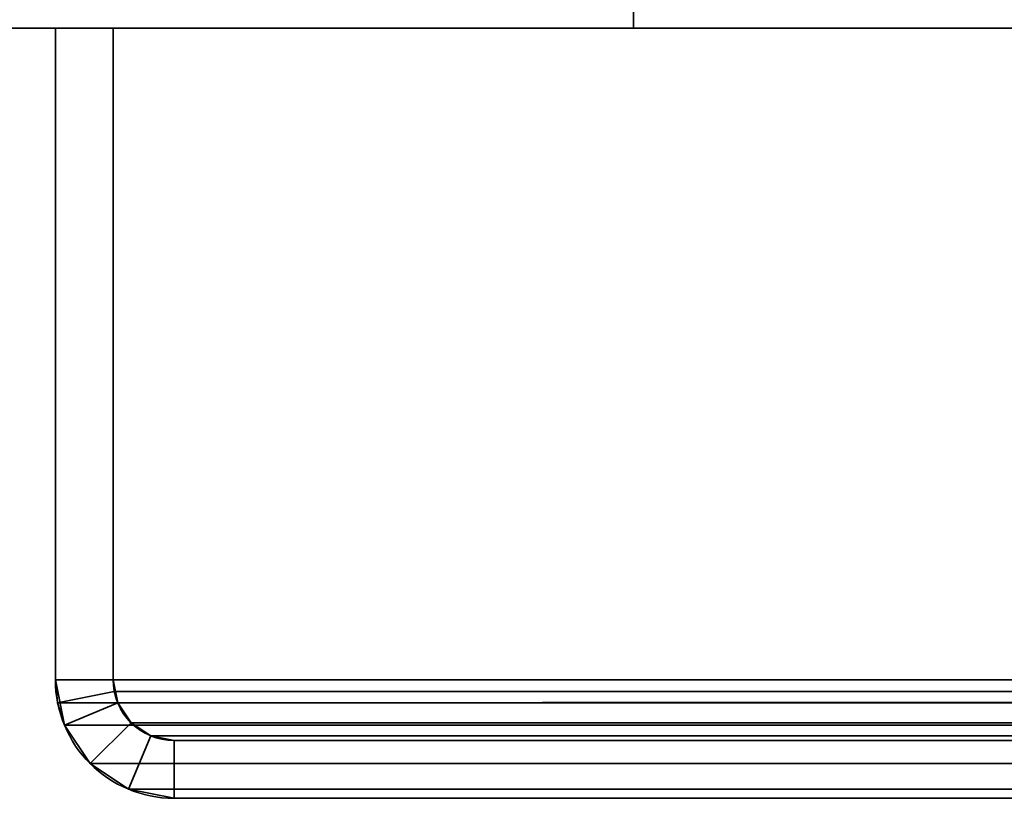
# Model space of a CAD drawing. Header units: millimetres. Extents: x -603 to 3703, y -115 to 249.
# Tile 455 of 656: x 969 to 995, y -33 to -13. Entities that reach past the tile are written whole.
import ezdxf

# ---------------------------------------------------------------- set-up
doc = ezdxf.new("R2010")
doc.units = ezdxf.units.MM
doc.layers.add('152', color=7, linetype='Continuous', true_color=0xffffff)

# ---------------------------------------------------------------- blocks, each defined once
blk = doc.blocks.new('UG_SURFACE_002')
at = {"layer": '152', "color": 252, "linetype": 'Continuous', "lineweight": 35}
for points in [[(835, -13.4, -8.75), (835, 230.4, -8.75), (985, 230.4, -8.75), (985, -13.4, -8.75)], [(2165, -13.4, 2212.25), (2165, 230.4, 2212.25), (835, 230.4, 2212.25), (835, -13.4, 2212.25)], [(985, -13.4, -8.75), (985, 230.4, -8.75), (985, 230.4, 2062.25), (985, -13.4, 2062.25)], [(985, -13.4, 2062.25), (985, 230.4, 2062.25), (2015, 230.4, 2062.25), (2015, -13.4, 2062.25)], [(2165, -13.4, 2212.25), (835, -13.4, 2212.25), (985, -13.4, 2062.25), (2015, -13.4, 2062.25)], [(835, -13.4, 2212.25), (835, -13.4, -8.75), (985, -13.4, -8.75), (985, -13.4, 2062.25)]]:
    blk.add_3dface(points, dxfattribs=at)
blk = doc.blocks.new('UG_SURFACE_157')
at = {"layer": '152', "color": 252, "linetype": 'Continuous', "lineweight": 35}
for points in [[(970, -13.4, 2077.25), (971.5, -13.4, 2075.75), (971.5, -13.4, -8.75), (970, -13.4, -8.75)], [(971.5, -30.32, 2075.75), (971.5, -13.4, 2075.75), (970, -13.4, 2077.25), (970, -30.32, 2077.25)], [(970, -30.32, -8.75), (970, -13.4, -8.75), (971.5, -13.4, -8.75), (971.5, -30.32, -8.75)], [(970, -30.32, 2077.25), (970, -13.4, 2077.25), (970, -13.4, -8.75), (970, -30.32, -8.75)], [(971.5, -30.32, 2075.75), (971.5, -30.32, -8.75), (971.5, -13.4, -8.75), (971.5, -13.4, 2075.75)], [(970, -30.32, 2077.25), (970.059, -30.921, 2077.191), (971.53, -30.628, 2075.72), (971.5, -30.32, 2075.75)], [(971.5, -30.32, -8.75), (971.62, -30.925, -8.75), (970.234, -31.499, -8.75), (970, -30.32, -8.75)], [(970, -30.32, -8.75), (970.234, -31.499, -8.75), (970.234, -31.499, 2077.016)], [(970.234, -31.499, 2077.016), (970.059, -30.921, 2077.191), (970, -30.32, -8.75)], [(970.059, -30.921, 2077.191), (970, -30.32, 2077.25), (970, -30.32, -8.75)], [(971.5, -30.32, -8.75), (971.53, -30.628, 2075.72), (971.62, -30.925, 2075.63)], [(971.5, -30.32, -8.75), (971.5, -30.32, 2075.75), (971.53, -30.628, 2075.72)], [(971.62, -30.925, 2075.63), (971.62, -30.925, -8.75), (971.5, -30.32, -8.75)], [(970.059, -30.921, 2077.191), (970.234, -31.499, 2077.016), (971.62, -30.925, 2075.63), (971.53, -30.628, 2075.72)], [(970.234, -31.499, 2077.016), (970.902, -32.498, 2076.348), (971.963, -31.437, 2075.287), (971.62, -30.925, 2075.63)], [(971.62, -30.925, -8.75), (971.963, -31.437, -8.75), (970.902, -32.498, -8.75), (970.234, -31.499, -8.75)], [(971.963, -31.437, 2075.287), (971.963, -31.437, -8.75), (971.62, -30.925, -8.75), (971.62, -30.925, 2075.63)], [(970.234, -31.499, 2077.016), (970.234, -31.499, -8.75), (970.902, -32.498, -8.75), (970.902, -32.498, 2076.348)], [(972.475, -31.78, 2074.775), (971.963, -31.437, 2075.287), (970.902, -32.498, 2076.348), (971.901, -33.166, 2075.349)], [(971.901, -33.166, -8.75), (970.902, -32.498, -8.75), (971.963, -31.437, -8.75), (972.475, -31.78, -8.75)], [(972.475, -31.78, 2074.775), (972.475, -31.78, -8.75), (971.963, -31.437, -8.75), (971.963, -31.437, 2075.287)], [(973.08, -31.9, 2074.17), (972.475, -31.78, 2074.775), (971.901, -33.166, 2075.349), (973.08, -33.4, 2074.17)], [(973.08, -33.4, -8.75), (971.901, -33.166, -8.75), (972.475, -31.78, -8.75), (973.08, -31.9, -8.75)], [(973.08, -31.9, 2074.17), (973.08, -31.9, -8.75), (972.475, -31.78, -8.75), (972.475, -31.78, 2074.775)], [(1021.92, -31.9, 2025.33), (1021.92, -31.9, -8.75), (973.08, -31.9, -8.75), (973.08, -31.9, 2074.17)], [(1021.92, -31.9, 2025.33), (973.08, -31.9, 2074.17), (973.08, -33.4, 2074.17), (1021.92, -33.4, 2025.33)], [(973.08, -31.9, -8.75), (1021.92, -31.9, -8.75), (1021.92, -33.4, -8.75), (973.08, -33.4, -8.75)], [(970.902, -32.498, 2076.348), (970.902, -32.498, -8.75), (971.901, -33.166, -8.75), (971.901, -33.166, 2075.349)], [(971.901, -33.166, 2075.349), (971.901, -33.166, -8.75), (973.08, -33.4, -8.75), (973.08, -33.4, 2074.17)], [(1021.92, -33.4, 2025.33), (973.08, -33.4, 2074.17), (973.08, -33.4, -8.75), (1021.92, -33.4, -8.75)]]:
    blk.add_3dface(points, dxfattribs=at)
blk = doc.blocks.new('UG_SURFACE_158')
at = {"layer": '152', "color": 252, "linetype": 'Continuous', "lineweight": 35}
for points in [[(970, -13.4, 2077.25), (971.5, -13.4, 2075.75), (971.5, -13.4, -8.75), (970, -13.4, -8.75)], [(971.5, -30.32, 2075.75), (971.5, -13.4, 2075.75), (970, -13.4, 2077.25), (970, -30.32, 2077.25)], [(970, -30.32, -8.75), (970, -13.4, -8.75), (971.5, -13.4, -8.75), (971.5, -30.32, -8.75)], [(970, -30.32, 2077.25), (970, -13.4, 2077.25), (970, -13.4, -8.75), (970, -30.32, -8.75)], [(971.5, -30.32, 2075.75), (971.5, -30.32, -8.75), (971.5, -13.4, -8.75), (971.5, -13.4, 2075.75)], [(970, -30.32, 2077.25), (970.059, -30.921, 2077.191), (971.53, -30.628, 2075.72), (971.5, -30.32, 2075.75)], [(971.5, -30.32, -8.75), (971.62, -30.925, -8.75), (970.234, -31.499, -8.75), (970, -30.32, -8.75)], [(970, -30.32, -8.75), (970.234, -31.499, -8.75), (970.234, -31.499, 2077.016)], [(970.234, -31.499, 2077.016), (970.059, -30.921, 2077.191), (970, -30.32, -8.75)], [(970.059, -30.921, 2077.191), (970, -30.32, 2077.25), (970, -30.32, -8.75)], [(971.5, -30.32, -8.75), (971.53, -30.628, 2075.72), (971.62, -30.925, 2075.63)], [(971.5, -30.32, -8.75), (971.5, -30.32, 2075.75), (971.53, -30.628, 2075.72)], [(971.62, -30.925, 2075.63), (971.62, -30.925, -8.75), (971.5, -30.32, -8.75)], [(970.059, -30.921, 2077.191), (970.234, -31.499, 2077.016), (971.62, -30.925, 2075.63), (971.53, -30.628, 2075.72)], [(970.234, -31.499, 2077.016), (970.902, -32.498, 2076.348), (971.963, -31.437, 2075.287), (971.62, -30.925, 2075.63)], [(971.62, -30.925, -8.75), (971.963, -31.437, -8.75), (970.902, -32.498, -8.75), (970.234, -31.499, -8.75)], [(971.963, -31.437, 2075.287), (971.963, -31.437, -8.75), (971.62, -30.925, -8.75), (971.62, -30.925, 2075.63)], [(970.234, -31.499, 2077.016), (970.234, -31.499, -8.75), (970.902, -32.498, -8.75), (970.902, -32.498, 2076.348)], [(972.475, -31.78, 2074.775), (971.963, -31.437, 2075.287), (970.902, -32.498, 2076.348), (971.901, -33.166, 2075.349)], [(971.901, -33.166, -8.75), (970.902, -32.498, -8.75), (971.963, -31.437, -8.75), (972.475, -31.78, -8.75)], [(972.475, -31.78, 2074.775), (972.475, -31.78, -8.75), (971.963, -31.437, -8.75), (971.963, -31.437, 2075.287)], [(973.08, -31.9, 2074.17), (972.475, -31.78, 2074.775), (971.901, -33.166, 2075.349), (973.08, -33.4, 2074.17)], [(973.08, -33.4, -8.75), (971.901, -33.166, -8.75), (972.475, -31.78, -8.75), (973.08, -31.9, -8.75)], [(973.08, -31.9, 2074.17), (973.08, -31.9, -8.75), (972.475, -31.78, -8.75), (972.475, -31.78, 2074.775)], [(1021.92, -31.9, 2025.33), (1021.92, -31.9, -8.75), (973.08, -31.9, -8.75), (973.08, -31.9, 2074.17)], [(1021.92, -31.9, 2025.33), (973.08, -31.9, 2074.17), (973.08, -33.4, 2074.17), (1021.92, -33.4, 2025.33)], [(973.08, -31.9, -8.75), (1021.92, -31.9, -8.75), (1021.92, -33.4, -8.75), (973.08, -33.4, -8.75)], [(970.902, -32.498, 2076.348), (970.902, -32.498, -8.75), (971.901, -33.166, -8.75), (971.901, -33.166, 2075.349)], [(971.901, -33.166, 2075.349), (971.901, -33.166, -8.75), (973.08, -33.4, -8.75), (973.08, -33.4, 2074.17)], [(1021.92, -33.4, 2025.33), (973.08, -33.4, 2074.17), (973.08, -33.4, -8.75), (1021.92, -33.4, -8.75)]]:
    blk.add_3dface(points, dxfattribs=at)
blk = doc.blocks.new('UG_SURFACE_163')
at = {"layer": '152', "color": 252, "linetype": 'Continuous', "lineweight": 35}
for points in [[(970, -13.4, 2077.25), (2030, -13.4, 2077.25), (2028.5, -13.4, 2075.75), (971.5, -13.4, 2075.75)], [(970, -13.4, 2077.25), (970, -30.32, 2077.25), (2030, -30.32, 2077.25), (2030, -13.4, 2077.25)], [(970, -30.32, 2077.25), (970, -13.4, 2077.25), (971.5, -13.4, 2075.75), (971.5, -30.32, 2075.75)], [(971.5, -13.4, 2075.75), (2028.5, -13.4, 2075.75), (2028.5, -30.32, 2075.75), (971.5, -30.32, 2075.75)], [(2030, -30.32, 2077.25), (970, -30.32, 2077.25), (970.059, -30.921, 2077.191)], [(971.5, -30.32, 2075.75), (971.53, -30.628, 2075.72), (970.059, -30.921, 2077.191), (970, -30.32, 2077.25)], [(2029.941, -30.921, 2077.191), (2030, -30.32, 2077.25), (970.059, -30.921, 2077.191)], [(971.53, -30.628, 2075.72), (971.5, -30.32, 2075.75), (2028.5, -30.32, 2075.75)], [(971.53, -30.628, 2075.72), (2028.5, -30.32, 2075.75), (2028.47, -30.628, 2075.72)], [(971.53, -30.628, 2075.72), (971.62, -30.925, 2075.63), (970.234, -31.499, 2077.016), (970.059, -30.921, 2077.191)], [(2028.47, -30.628, 2075.72), (2028.38, -30.925, 2075.63), (971.62, -30.925, 2075.63), (971.53, -30.628, 2075.72)], [(970.059, -30.921, 2077.191), (970.234, -31.499, 2077.016), (2029.766, -31.499, 2077.016), (2029.941, -30.921, 2077.191)], [(971.62, -30.925, 2075.63), (971.963, -31.437, 2075.287), (970.902, -32.498, 2076.348), (970.234, -31.499, 2077.016)], [(2028.037, -31.437, 2075.287), (971.963, -31.437, 2075.287), (971.62, -30.925, 2075.63), (2028.38, -30.925, 2075.63)], [(2029.766, -31.499, 2077.016), (970.234, -31.499, 2077.016), (970.902, -32.498, 2076.348), (2029.098, -32.498, 2076.348)], [(971.901, -33.166, 2075.349), (970.902, -32.498, 2076.348), (971.963, -31.437, 2075.287), (972.475, -31.78, 2074.775)], [(2027.525, -31.78, 2074.775), (972.475, -31.78, 2074.775), (971.963, -31.437, 2075.287), (2028.037, -31.437, 2075.287)], [(973.08, -33.4, 2074.17), (971.901, -33.166, 2075.349), (972.475, -31.78, 2074.775), (973.08, -31.9, 2074.17)], [(2026.92, -31.9, 2074.17), (973.08, -31.9, 2074.17), (972.475, -31.78, 2074.775), (2027.525, -31.78, 2074.775)], [(973.08, -31.9, 2074.17), (2026.92, -31.9, 2074.17), (1978.08, -31.9, 2025.33), (1021.92, -31.9, 2025.33)], [(973.08, -31.9, 2074.17), (1021.92, -31.9, 2025.33), (1021.92, -33.4, 2025.33), (973.08, -33.4, 2074.17)], [(2029.098, -32.498, 2076.348), (970.902, -32.498, 2076.348), (971.901, -33.166, 2075.349), (2028.099, -33.166, 2075.349)], [(2028.099, -33.166, 2075.349), (971.901, -33.166, 2075.349), (973.08, -33.4, 2074.17), (2026.92, -33.4, 2074.17)], [(973.08, -33.4, 2074.17), (1021.92, -33.4, 2025.33), (1978.08, -33.4, 2025.33), (2026.92, -33.4, 2074.17)]]:
    blk.add_3dface(points, dxfattribs=at)

msp = doc.modelspace()

# ---------------------------------------------------------------- linework, layer by layer
at = {"layer": '152', "color": 251, "linetype": 'Continuous', "lineweight": -3, "true_color": 0x636466}
for p, q in [((985, 230.4, 2062.25), (985, -13.4, 2062.25)), ((985, 230.4, -8.75), (985, -13.4, -8.75)), ((985, 230.4, 2062.25), (985, -13.4, 2062.25)), ((835, -13.4, -8.75), (985, -13.4, -8.75)), ((2165, -13.4, 2212.25), (835, -13.4, 2212.25)), ((970, -13.4, 2077.25), (970, -30.32, 2077.25)), ((970, -13.4, 2077.25), (970, -30.32, 2077.25)), ((2030, -13.4, 2077.25), (970, -13.4, 2077.25)), ((970, -13.4, -8.75), (970, -13.4, 2077.25)), ((970, -13.4, -8.75), (970, -13.4, 2077.25)), ((971.5, -13.4, -8.75), (970, -13.4, -8.75)), ((971.5, -13.4, -8.75), (970, -13.4, -8.75)), ((970, -13.4, 2077.25), (971.5, -13.4, 2075.75)), ((970, -30.32, -8.75), (970, -13.4, -8.75)), ((970, -13.4, 2077.25), (971.5, -13.4, 2075.75)), ((970, -13.4, 2077.25), (971.5, -13.4, 2075.75)), ((970, -13.4, 2077.25), (970, -30.32, 2077.25)), ((970, -30.32, -8.75), (970, -13.4, -8.75)), ((971.5, -13.4, 2075.75), (971.5, -30.32, 2075.75)), ((971.5, -30.32, -8.75), (971.5, -13.4, -8.75)), ((2028.5, -13.4, 2075.75), (971.5, -13.4, 2075.75)), ((971.5, -30.32, -8.75), (971.5, -13.4, -8.75)), ((971.5, -13.4, -8.75), (971.5, -13.4, 2075.75)), ((971.5, -13.4, 2075.75), (971.5, -30.32, 2075.75)), ((971.5, -13.4, -8.75), (971.5, -13.4, 2075.75)), ((971.5, -13.4, 2075.75), (971.5, -30.32, 2075.75)), ((985, -13.4, 2062.25), (2015, -13.4, 2062.25)), ((985, -13.4, -8.75), (985, -13.4, 2062.25)), ((970, -30.32, 2077.25), (970, -30.32, -8.75)), ((970, -30.32, 2077.25), (970, -30.32, -8.75)), ((2030, -30.32, 2077.25), (970, -30.32, 2077.25)), ((971.5, -30.32, 2075.75), (971.5, -30.32, -8.75)), ((2028.5, -30.32, 2075.75), (971.5, -30.32, 2075.75)), ((971.5, -30.32, 2075.75), (971.5, -30.32, -8.75)), ((1021.92, -31.9, -8.75), (973.08, -31.9, -8.75)), ((1021.92, -31.9, -8.75), (973.08, -31.9, -8.75)), ((973.08, -31.9, 2074.17), (1021.92, -31.9, 2025.33)), ((973.08, -31.9, 2074.17), (1021.92, -31.9, 2025.33)), ((973.08, -31.9, 2074.17), (1021.92, -31.9, 2025.33)), ((2026.92, -31.9, 2074.17), (973.08, -31.9, 2074.17)), ((973.08, -31.9, 2074.17), (973.08, -31.9, -8.75)), ((973.08, -31.9, 2074.17), (973.08, -31.9, -8.75)), ((973.08, -33.4, 2074.17), (973.08, -33.4, -8.75)), ((973.08, -33.4, 2074.17), (973.08, -33.4, -8.75)), ((1021.92, -33.4, -8.75), (973.08, -33.4, -8.75)), ((973.08, -33.4, 2074.17), (1021.92, -33.4, 2025.33)), ((973.08, -33.4, 2074.17), (1021.92, -33.4, 2025.33)), ((2026.92, -33.4, 2074.17), (973.08, -33.4, 2074.17)), ((1021.92, -33.4, -8.75), (973.08, -33.4, -8.75)), ((973.08, -33.4, 2074.17), (1021.92, -33.4, 2025.33))]:
    msp.add_line(p, q, dxfattribs=at)
at = {"layer": '152', "color": 251, "linetype": 'Continuous', "lineweight": -3, "true_color": 0x636466, "extrusion": (0, 0, -1)}
for radius in [3.08, 3.08, 1.58, 1.58]:
    msp.add_arc((-973.08, -30.32, 8.75), radius, 270, 0, dxfattribs=at)
at = {"layer": '152', "color": 251, "linetype": 'Continuous', "lineweight": -3, "true_color": 0x636466, "extrusion": (0.707107, 6.12323e-17, 0.707107)}
for major_axis in [(-3.08, 0, 3.08), (-3.08, 0, 3.08), (-3.08, 0, 3.08), (-1.58, 0, 1.58), (-1.58, 0, 1.58), (-1.58, 0, 1.58)]:
    msp.add_ellipse((973.08, -30.32, 2074.17), major_axis=major_axis, ratio=0.707107, start_param=0, end_param=1.570796, dxfattribs=at)

# ---------------------------------------------------------------- block references
at = {"layer": '152', "color": 251, "linetype": 'Continuous', "lineweight": -3, "true_color": 0x636466}
for name in ['UG_SURFACE_002', 'UG_SURFACE_157', 'UG_SURFACE_158', 'UG_SURFACE_163']:
    msp.add_blockref(name, (0, 0), dxfattribs=at)

doc.saveas('drawing.dxf')
